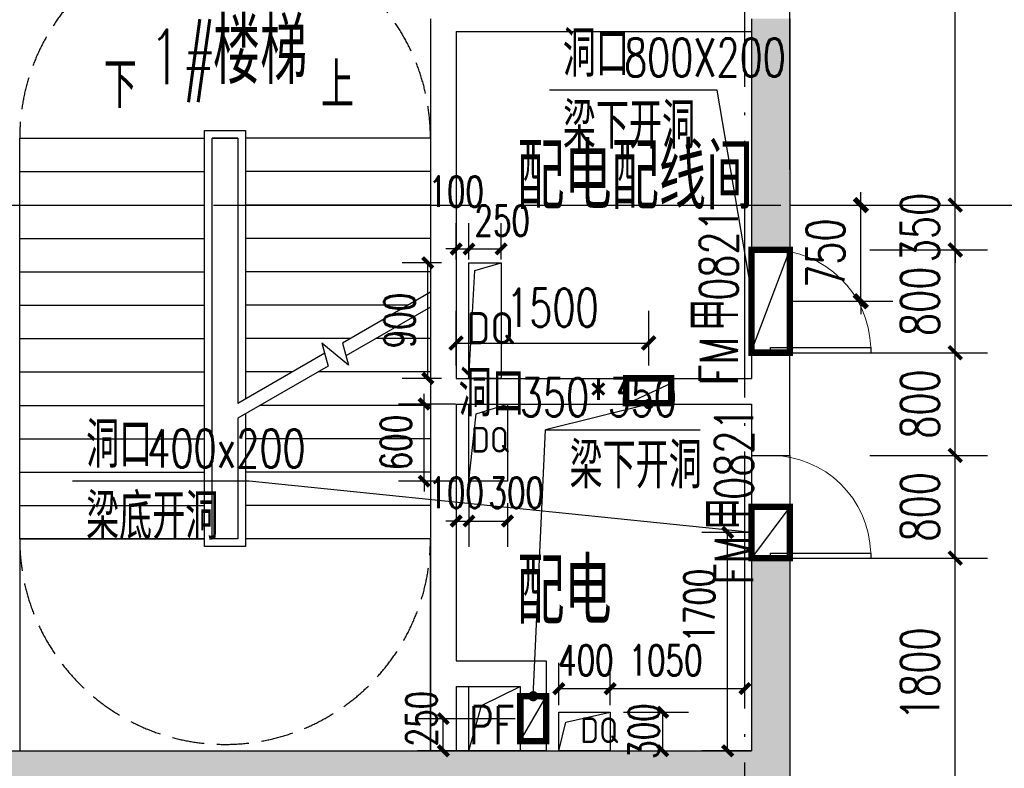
# Model space of a CAD drawing. Extents: x 797781 to 1255204, y 21234 to 1024248.
# Tile 612 of 656: x 949658 to 957328, y 671695 to 677524. Entities that reach past the tile are written whole.
import ezdxf

# ---------------------------------------------------------------- set-up
doc = ezdxf.new("R2010")
doc.units = 0
doc.header["$LTSCALE"] = 1000
doc.header["$MEASUREMENT"] = 0
doc.linetypes.add('230303生产综合楼-平面图_t8$0$DASH', pattern=[0.35, 0.25, -0.1])
doc.linetypes.add('230303生产综合楼-平面图_t8$0$DOTE', pattern=[2.42, 2, -0.2, 0.02, -0.2])
for name, color, linetype in [('.2023.03.07提建筑条件', 3, 'Continuous'), ('230303生产综合楼-平面图_t8$0$DIM_LEAD', 3, 'Continuous'), ('230303生产综合楼-平面图_t8$0$DIM_SYMB', 3, 'Continuous'), ('230303生产综合楼-平面图_t8$0$DOOR_FIRE_TEXT', 7, 'Continuous'), ('230303生产综合楼-平面图_t8$0$DOTE', 1, '230303生产综合楼-平面图_t8$0$DOTE'), ('230303生产综合楼-平面图_t8$0$H-楼板留洞', 6, 'Continuous'), ('230303生产综合楼-平面图_t8$0$PUB_DIM', 3, 'Continuous'), ('230303生产综合楼-平面图_t8$0$PUB_HATCH', 8, 'Continuous'), ('230303生产综合楼-平面图_t8$0$PUB_TEXT', 7, 'Continuous'), ('230303生产综合楼-平面图_t8$0$STAIR', 2, 'Continuous'), ('230303生产综合楼-平面图_t8$0$WALL', 40, 'Continuous'), ('230303生产综合楼-平面图_t8$0$家具', 8, 'Continuous'), ('230303生产综合楼-平面图_t8$0$条件', 7, 'Continuous'), ('230303生产综合楼-平面图_t8$0$板洞', 6, 'Continuous'), ('230303生产综合楼-平面图_t8$0$通风', 7, 'Continuous'), ('DIM_LEAD', 3, 'Continuous'), ('DOOR_FIRE', 4, 'Continuous'), ('PUB_DIM', 3, 'Continuous'), ('PUB_TEXT', 7, 'Continuous'), ('TEL_TEXT', 7, 'Continuous'), ('电气洞口', 6, 'Continuous')]:
    doc.layers.add(name, color=color, linetype=linetype)
doc.styles.add('230303生产综合楼-平面图_t8$0$_TCH_DIM', font='SIMPLEX', dxfattribs={"bigfont": 'GBCBIG'})
doc.styles.add('230303生产综合楼-平面图_T8$0$_TCH_DIM_T3', font='SIMPLEX', dxfattribs={"width": 0.705882, "bigfont": 'GBCBIG'})
doc.styles.add('230303生产综合楼-平面图_t8$0$_TCH_WINDOW', font='SIMPLEX', dxfattribs={"height": 3.5, "bigfont": 'GBCBIG'})
doc.styles.add('_TCH_DIM', font='SIMPLEX', dxfattribs={"bigfont": 'GBCBIG'})
doc.styles.add('_TCH_DIM_T3', font='SIMPLEX', dxfattribs={"width": 0.705882, "bigfont": 'GBCBIG'})
doc.styles.get("Standard").update_dxf_attribs({"font": 'gbenor.shx', "bigfont": 'gbcbig.shx'})
doc.dimstyles.new('230303生产综合楼-平面图_T8$0$_TCH_ARCH&&100', dxfattribs={"dimtxt": 297.5, "dimasz": 100, "dimexe": 250, "dimexo": 300, "dimgap": 126.25, "dimtad": 1, "dimdec": 0, "dimzin": 0, "dimdsep": 46, "dimtxsty": '230303生产综合楼-平面图_T8$0$_TCH_DIM_T3', "dimblk": '230303生产综合楼-平面图_t8$0$_ArchTick', "dimcen": 0.09, "dimclrt": 7, "dimazin": 2, "dimtfac": 1, "dimtdec": 0, "dimtix": 1, "dimtmove": 2, "dimatfit": 3, "dimfxl": 1, "dimtolj": 1, "dimtzin": 0, "dimarcsym": 0})
doc.dimstyles.new('_TCH_ARCH&&100', dxfattribs={"dimtxt": 297.5, "dimasz": 100, "dimexe": 250, "dimexo": 300, "dimgap": 126.25, "dimtad": 1, "dimdec": 0, "dimzin": 0, "dimdsep": 46, "dimtxsty": '_TCH_DIM_T3', "dimblk": 'ARCHTICK', "dimcen": 0.09, "dimclrt": 7, "dimazin": 2, "dimtfac": 1, "dimtdec": 0, "dimtix": 1, "dimtmove": 2, "dimatfit": 3, "dimfxl": 1, "dimtolj": 1, "dimtzin": 0, "dimarcsym": 0})
doc.dimstyles.new('_TCH_ARCH&&80', dxfattribs={"dimtxt": 238, "dimasz": 80, "dimexe": 200, "dimexo": 240, "dimgap": 101, "dimtad": 1, "dimdec": 0, "dimzin": 0, "dimdsep": 46, "dimtxsty": '_TCH_DIM_T3', "dimblk": 'ARCHTICK', "dimcen": 0.09, "dimclrt": 7, "dimazin": 2, "dimtfac": 1, "dimtdec": 0, "dimtix": 1, "dimtmove": 2, "dimatfit": 3, "dimfxl": 1, "dimtolj": 1, "dimtzin": 0, "dimarcsym": 0})

# ---------------------------------------------------------------- blocks, each defined once
blk = doc.blocks.new('_ArchTick')
at = {"color": 0, "linetype": 'ByBlock', "const_width": 0.4}
blk.add_lwpolyline([(-0.5, -0.5), (0.5, 0.5)], dxfattribs=at)
blk = doc.blocks.new('*D6732')
at = {"layer": 'Defpoints', "color": 0, "transparency": 16777216}
for p in [(850701.8, 573616), (851123, 573616), (851123, 571916)]:
    blk.add_point(p, dxfattribs=at)
at = {"layer": 'PUB_DIM', "color": 0, "lineweight": -2, "transparency": 16777216}
for p, q in [((850883, 573616), (850501.8, 573616)), ((850701.8, 571916), (850701.8, 573616)), ((850883, 571916), (850501.8, 571916))]:
    blk.add_line(p, q, dxfattribs=at)
at = {"layer": 'PUB_DIM', "color": 0, "lineweight": -2, "transparency": 16777216, "xscale": 80, "yscale": 80, "zscale": 80}
for p, rotation in [((850701.8, 573616), 90), ((850701.8, 571916), 270)]:
    blk.add_blockref('_ArchTick', p, dxfattribs=dict(at, rotation=rotation))
at = {"layer": 'PUB_DIM', "color": 7, "transparency": 16777216, "insert": (850481.8, 573046.5), "char_height": 238, "attachment_point": 5, "rotation": 90, "style": '_TCH_DIM_T3'}
blk.add_mtext('\\A1;1700', dxfattribs=at)
blk = doc.blocks.new('*D6741')
at = {"layer": 'Defpoints', "color": 0, "transparency": 16777216}
for p in [(849787.1, 572400.4), (849387.1, 572032.3), (849787.1, 572032.3)]:
    blk.add_point(p, dxfattribs=at)
at = {"layer": 'PUB_DIM', "color": 0, "lineweight": -2, "transparency": 16777216}
for p, q in [((849387.1, 572272.3), (849387.1, 572600.4)), ((849787.1, 572272.3), (849787.1, 572600.4)), ((849387.1, 572400.4), (849787.1, 572400.4))]:
    blk.add_line(p, q, dxfattribs=at)
at = {"layer": 'PUB_DIM', "color": 0, "lineweight": -2, "transparency": 16777216, "xscale": 80, "yscale": 80, "zscale": 80, "rotation": 180}
blk.add_blockref('_ArchTick', (849387.1, 572400.4), dxfattribs=at)
at = {"layer": 'PUB_DIM', "color": 0, "lineweight": -2, "transparency": 16777216, "xscale": 80, "yscale": 80, "zscale": 80}
blk.add_blockref('_ArchTick', (849787.1, 572400.4), dxfattribs=at)
at = {"layer": 'PUB_DIM', "color": 7, "transparency": 16777216, "insert": (849598.3, 572620.4), "char_height": 238, "attachment_point": 5, "style": '_TCH_DIM_T3'}
blk.add_mtext('\\A1;400', dxfattribs=at)
blk = doc.blocks.new('*D6742')
at = {"layer": 'Defpoints', "color": 0, "transparency": 16777216}
for p in [(850837.1, 572400.4), (849787.1, 572032.3), (850837.1, 572032.3)]:
    blk.add_point(p, dxfattribs=at)
at = {"layer": 'PUB_DIM', "color": 0, "lineweight": -2, "transparency": 16777216}
for p, q in [((849787.1, 572272.3), (849787.1, 572600.4)), ((850837.1, 572272.3), (850837.1, 572600.4)), ((849787.1, 572400.4), (850837.1, 572400.4))]:
    blk.add_line(p, q, dxfattribs=at)
at = {"layer": 'PUB_DIM', "color": 0, "lineweight": -2, "transparency": 16777216, "xscale": 80, "yscale": 80, "zscale": 80, "rotation": 180}
blk.add_blockref('_ArchTick', (849787.1, 572400.4), dxfattribs=at)
at = {"layer": 'PUB_DIM', "color": 0, "lineweight": -2, "transparency": 16777216, "xscale": 80, "yscale": 80, "zscale": 80}
blk.add_blockref('_ArchTick', (850837.1, 572400.4), dxfattribs=at)
at = {"layer": 'PUB_DIM', "color": 7, "transparency": 16777216, "insert": (850217.9, 572620.4), "char_height": 238, "attachment_point": 5, "style": '_TCH_DIM_T3'}
blk.add_mtext('\\A1;1050', dxfattribs=at)
blk = doc.blocks.new('*D6743')
at = {"layer": 'Defpoints', "color": 0, "transparency": 16777216}
for p in [(849650.3, 572216.1), (850196.9, 572216.1), (849650.3, 571916.1)]:
    blk.add_point(p, dxfattribs=at)
at = {"layer": 'PUB_DIM', "color": 0, "lineweight": -2, "transparency": 16777216}
for p, q in [((849890.3, 572216.1), (850396.9, 572216.1)), ((850196.9, 571916.1), (850196.9, 572216.1)), ((849890.3, 571916.1), (850396.9, 571916.1))]:
    blk.add_line(p, q, dxfattribs=at)
at = {"layer": 'PUB_DIM', "color": 0, "lineweight": -2, "transparency": 16777216, "xscale": 80, "yscale": 80, "zscale": 80}
for p, rotation in [((850196.9, 572216.1), 90), ((850196.9, 571916.1), 270)]:
    blk.add_blockref('_ArchTick', p, dxfattribs=dict(at, rotation=rotation))
at = {"layer": 'PUB_DIM', "color": 7, "transparency": 16777216, "insert": (850049.2, 572069.6), "char_height": 238, "attachment_point": 5, "rotation": 90, "style": '_TCH_DIM_T3'}
blk.add_mtext('\\A1;300', dxfattribs=at)
blk = doc.blocks.new('*D6744')
at = {"layer": 'Defpoints', "color": 0, "transparency": 16777216}
for p in [(848587.1, 574083.4), (848687.1, 574083.4), (848687.1, 573705.3)]:
    blk.add_point(p, dxfattribs=at)
at = {"layer": 'PUB_DIM', "color": 0, "lineweight": -2, "transparency": 16777216}
for p, q in [((848587.1, 573843.4), (848587.1, 573505.3)), ((848687.1, 573843.4), (848687.1, 573505.3)), ((848587.1, 573705.3), (848507.1, 573705.3)), ((848587.1, 573705.3), (848687.1, 573705.3)), ((848687.1, 573705.3), (848767.1, 573705.3))]:
    blk.add_line(p, q, dxfattribs=at)
at = {"layer": 'PUB_DIM', "color": 0, "lineweight": -2, "transparency": 16777216, "xscale": 80, "yscale": 80, "zscale": 80}
blk.add_blockref('_ArchTick', (848587.1, 573705.3), dxfattribs=at)
at = {"layer": 'PUB_DIM', "color": 0, "lineweight": -2, "transparency": 16777216, "xscale": 80, "yscale": 80, "zscale": 80, "rotation": 180}
blk.add_blockref('_ArchTick', (848687.1, 573705.3), dxfattribs=at)
at = {"layer": 'PUB_DIM', "color": 7, "transparency": 16777216, "insert": (848587.1, 573925.3), "char_height": 238, "attachment_point": 5, "style": '_TCH_DIM_T3'}
blk.add_mtext('\\A1;100', dxfattribs=at)
blk = doc.blocks.new('*D6745')
at = {"layer": 'Defpoints', "color": 0, "transparency": 16777216}
for p in [(848687.1, 574083.4), (848987.1, 574083.4), (848987.1, 573705.3)]:
    blk.add_point(p, dxfattribs=at)
at = {"layer": 'PUB_DIM', "color": 0, "lineweight": -2, "transparency": 16777216}
for p, q in [((848687.1, 573843.4), (848687.1, 573505.3)), ((848987.1, 573843.4), (848987.1, 573505.3)), ((848687.1, 573705.3), (848987.1, 573705.3))]:
    blk.add_line(p, q, dxfattribs=at)
at = {"layer": 'PUB_DIM', "color": 0, "lineweight": -2, "transparency": 16777216, "xscale": 80, "yscale": 80, "zscale": 80, "rotation": 180}
blk.add_blockref('_ArchTick', (848687.1, 573705.3), dxfattribs=at)
at = {"layer": 'PUB_DIM', "color": 0, "lineweight": -2, "transparency": 16777216, "xscale": 80, "yscale": 80, "zscale": 80}
blk.add_blockref('_ArchTick', (848987.1, 573705.3), dxfattribs=at)
at = {"layer": 'PUB_DIM', "color": 7, "transparency": 16777216, "insert": (849055.5, 573925.3), "char_height": 238, "attachment_point": 5, "style": '_TCH_DIM_T3'}
blk.add_mtext('\\A1;300', dxfattribs=at)
blk = doc.blocks.new('*D6746')
at = {"layer": 'Defpoints', "color": 0, "transparency": 16777216}
for p in [(848338.1, 574616.1), (848820.9, 574616.1), (848820.9, 574016.1)]:
    blk.add_point(p, dxfattribs=at)
at = {"layer": 'PUB_DIM', "color": 0, "lineweight": -2, "transparency": 16777216}
for p, q in [((848338.1, 574616.1), (848338.1, 574696.1)), ((848580.9, 574616.1), (848138.1, 574616.1)), ((848338.1, 574016.1), (848338.1, 574616.1)), ((848580.9, 574016.1), (848138.1, 574016.1)), ((848338.1, 574016.1), (848338.1, 573936.1))]:
    blk.add_line(p, q, dxfattribs=at)
at = {"layer": 'PUB_DIM', "color": 0, "lineweight": -2, "transparency": 16777216, "xscale": 80, "yscale": 80, "zscale": 80}
for p, rotation in [((848338.1, 574616.1), 270), ((848338.1, 574016.1), 90)]:
    blk.add_blockref('_ArchTick', p, dxfattribs=dict(at, rotation=rotation))
at = {"layer": 'PUB_DIM', "color": 7, "transparency": 16777216, "insert": (848118.1, 574316.1), "char_height": 238, "attachment_point": 5, "rotation": 90, "style": '_TCH_DIM_T3'}
blk.add_mtext('\\A1;600', dxfattribs=at)
blk = doc.blocks.new('*D6687')
at = {"layer": 'Defpoints', "color": 0, "transparency": 16777216}
for p in [(656173.1, 196279.2), (657025.7, 196279.2), (656173.1, 195529.2)]:
    blk.add_point(p, dxfattribs=at)
at = {"layer": 'PUB_DIM', "color": 0, "lineweight": -2, "transparency": 16777216}
for p, q in [((657025.7, 196279.2), (657025.7, 196379.2)), ((656473.1, 196279.2), (657275.7, 196279.2)), ((657025.7, 195529.2), (657025.7, 196279.2)), ((656473.1, 195529.2), (657275.7, 195529.2)), ((657025.7, 195529.2), (657025.7, 195429.2))]:
    blk.add_line(p, q, dxfattribs=at)
at = {"layer": 'PUB_DIM', "color": 0, "lineweight": -2, "transparency": 16777216, "xscale": 100, "yscale": 100, "zscale": 100}
for p, rotation in [((657025.7, 196279.2), 270), ((657025.7, 195529.2), 90)]:
    blk.add_blockref('_ArchTick', p, dxfattribs=dict(at, rotation=rotation))
at = {"layer": 'PUB_DIM', "color": 7, "transparency": 16777216, "insert": (656750.7, 195904.2), "char_height": 297.5, "attachment_point": 5, "rotation": 90, "style": '_TCH_DIM_T3'}
blk.add_mtext('\\A1;750', dxfattribs=at)
blk = doc.blocks.new('*D6679')
at = {"layer": 'Defpoints', "color": 0, "transparency": 16777216}
for p in [(816852.3, 195829.2), (817198.8, 195829.2), (817198.8, 194929.2)]:
    blk.add_point(p, dxfattribs=at)
at = {"layer": 'PUB_DIM', "color": 0, "lineweight": -2, "transparency": 16777216}
for p, q in [((816958.8, 195829.2), (816652.3, 195829.2)), ((816852.3, 194929.2), (816852.3, 195829.2)), ((816958.8, 194929.2), (816652.3, 194929.2))]:
    blk.add_line(p, q, dxfattribs=at)
at = {"layer": 'PUB_DIM', "color": 0, "lineweight": -2, "transparency": 16777216, "xscale": 80, "yscale": 80, "zscale": 80}
for p, rotation in [((816852.3, 195829.2), 90), ((816852.3, 194929.2), 270)]:
    blk.add_blockref('_ArchTick', p, dxfattribs=dict(at, rotation=rotation))
at = {"layer": 'PUB_DIM', "color": 7, "transparency": 16777216, "insert": (816632.3, 195379.2), "char_height": 238, "attachment_point": 5, "rotation": 90, "style": '_TCH_DIM_T3'}
blk.add_mtext('\\A1;900', dxfattribs=at)
blk = doc.blocks.new('*D6680')
at = {"layer": 'Defpoints', "color": 0, "transparency": 16777216}
for p in [(817173.1, 195936.9), (817073.1, 195614.7), (817173.1, 195614.7)]:
    blk.add_point(p, dxfattribs=at)
at = {"layer": 'PUB_DIM', "color": 0, "lineweight": -2, "transparency": 16777216}
for p, q in [((817073.1, 195854.7), (817073.1, 196136.9)), ((817173.1, 195854.7), (817173.1, 196136.9)), ((817073.1, 195936.9), (816993.1, 195936.9)), ((817073.1, 195936.9), (817173.1, 195936.9)), ((817173.1, 195936.9), (817253.1, 195936.9))]:
    blk.add_line(p, q, dxfattribs=at)
at = {"layer": 'PUB_DIM', "color": 0, "lineweight": -2, "transparency": 16777216, "xscale": 80, "yscale": 80, "zscale": 80}
blk.add_blockref('_ArchTick', (817073.1, 195936.9), dxfattribs=at)
at = {"layer": 'PUB_DIM', "color": 0, "lineweight": -2, "transparency": 16777216, "xscale": 80, "yscale": 80, "zscale": 80, "rotation": 180}
blk.add_blockref('_ArchTick', (817173.1, 195936.9), dxfattribs=at)
at = {"layer": 'PUB_DIM', "color": 7, "transparency": 16777216, "insert": (817073.1, 196383.4), "char_height": 238, "attachment_point": 5, "style": '_TCH_DIM_T3'}
blk.add_mtext('\\A1;100', dxfattribs=at)
blk = doc.blocks.new('*D6681')
at = {"layer": 'Defpoints', "color": 0, "transparency": 16777216}
for p in [(817423.1, 195936.9), (817173.1, 195614.7), (817423.1, 195614.7)]:
    blk.add_point(p, dxfattribs=at)
at = {"layer": 'PUB_DIM', "color": 0, "lineweight": -2, "transparency": 16777216}
for p, q in [((817173.1, 195854.7), (817173.1, 196136.9)), ((817423.1, 195854.7), (817423.1, 196136.9)), ((817173.1, 195936.9), (817423.1, 195936.9))]:
    blk.add_line(p, q, dxfattribs=at)
at = {"layer": 'PUB_DIM', "color": 0, "lineweight": -2, "transparency": 16777216, "xscale": 80, "yscale": 80, "zscale": 80, "rotation": 180}
blk.add_blockref('_ArchTick', (817173.1, 195936.9), dxfattribs=at)
at = {"layer": 'PUB_DIM', "color": 0, "lineweight": -2, "transparency": 16777216, "xscale": 80, "yscale": 80, "zscale": 80}
blk.add_blockref('_ArchTick', (817423.1, 195936.9), dxfattribs=at)
at = {"layer": 'PUB_DIM', "color": 7, "transparency": 16777216, "insert": (817432, 196156.9), "char_height": 238, "attachment_point": 5, "style": '_TCH_DIM_T3'}
blk.add_mtext('\\A1;250', dxfattribs=at)
blk = doc.blocks.new('$DorLib2D$00000001')
for p, q in [((0.45, 0.975), (0.5, 0.975)), ((0.45, 0), (0.45, 0.975)), ((0.5, 0), (0.5, 0.975)), ((0.5, 0), (0.45, 0))]:
    blk.add_line(p, q)
at = {"lineweight": 13}
blk.add_arc((0.475, 0), 0.975, 91.46928, 180, dxfattribs=at)
blk = doc.blocks.new('230303生产综合楼-平面图_t8$0$_ArchTick')
at = {"color": 0, "linetype": 'ByBlock', "const_width": 0.3}
blk.add_lwpolyline([(-0.5, -0.5), (0.5, 0.5)], dxfattribs=at)
blk = doc.blocks.new('*D6229')
at = {"layer": '230303生产综合楼-平面图_t8$0$PUB_DIM', "color": 0, "lineweight": -2, "transparency": 16777216}
for p, q in [((782820.6, 180598.9), (783736.3, 180598.9)), ((783486.3, 178798.9), (783486.3, 180598.9)), ((782820.6, 178798.9), (783736.3, 178798.9))]:
    blk.add_line(p, q, dxfattribs=at)
at = {"layer": 'Defpoints', "color": 0, "transparency": 16777216}
for p in [(782520.6, 180598.9), (783486.3, 180598.9), (782520.6, 178798.9)]:
    blk.add_point(p, dxfattribs=at)
at = {"layer": '230303生产综合楼-平面图_t8$0$PUB_DIM', "color": 0, "lineweight": -2, "transparency": 16777216, "xscale": 100, "yscale": 100, "zscale": 100}
for p, rotation in [((783486.3, 180598.9), 90), ((783486.3, 178798.9), 270)]:
    blk.add_blockref('230303生产综合楼-平面图_t8$0$_ArchTick', p, dxfattribs=dict(at, rotation=rotation))
at = {"layer": '230303生产综合楼-平面图_t8$0$PUB_DIM', "color": 7, "transparency": 16777216, "insert": (783211.3, 179698.9), "char_height": 297.5, "attachment_point": 5, "rotation": 90, "style": '230303生产综合楼-平面图_T8$0$_TCH_DIM_T3'}
blk.add_mtext('\\A1;1800', dxfattribs=at)
blk = doc.blocks.new('*D6230')
at = {"layer": '230303生产综合楼-平面图_t8$0$PUB_DIM', "color": 0, "lineweight": -2, "transparency": 16777216}
for p, q in [((782820.6, 181398.9), (783736.3, 181398.9)), ((783486.3, 180598.9), (783486.3, 181398.9)), ((782820.6, 180598.9), (783736.3, 180598.9))]:
    blk.add_line(p, q, dxfattribs=at)
at = {"layer": 'Defpoints', "color": 0, "transparency": 16777216}
for p in [(782520.6, 181398.9), (783486.3, 181398.9), (782520.6, 180598.9)]:
    blk.add_point(p, dxfattribs=at)
at = {"layer": '230303生产综合楼-平面图_t8$0$PUB_DIM', "color": 0, "lineweight": -2, "transparency": 16777216, "xscale": 100, "yscale": 100, "zscale": 100}
for p, rotation in [((783486.3, 181398.9), 90), ((783486.3, 180598.9), 270)]:
    blk.add_blockref('230303生产综合楼-平面图_t8$0$_ArchTick', p, dxfattribs=dict(at, rotation=rotation))
at = {"layer": '230303生产综合楼-平面图_t8$0$PUB_DIM', "color": 7, "transparency": 16777216, "insert": (783211.3, 180998.9), "char_height": 297.5, "attachment_point": 5, "rotation": 90, "style": '230303生产综合楼-平面图_T8$0$_TCH_DIM_T3'}
blk.add_mtext('\\A1;800', dxfattribs=at)
blk = doc.blocks.new('*D6231')
at = {"layer": '230303生产综合楼-平面图_t8$0$PUB_DIM', "color": 0, "lineweight": -2, "transparency": 16777216}
for p, q in [((782820.6, 182198.9), (783736.3, 182198.9)), ((783486.3, 181398.9), (783486.3, 182198.9)), ((782820.6, 181398.9), (783736.3, 181398.9))]:
    blk.add_line(p, q, dxfattribs=at)
at = {"layer": 'Defpoints', "color": 0, "transparency": 16777216}
for p in [(782520.6, 182198.9), (783486.3, 182198.9), (782520.6, 181398.9)]:
    blk.add_point(p, dxfattribs=at)
at = {"layer": '230303生产综合楼-平面图_t8$0$PUB_DIM', "color": 0, "lineweight": -2, "transparency": 16777216, "xscale": 100, "yscale": 100, "zscale": 100}
for p, rotation in [((783486.3, 182198.9), 90), ((783486.3, 181398.9), 270)]:
    blk.add_blockref('230303生产综合楼-平面图_t8$0$_ArchTick', p, dxfattribs=dict(at, rotation=rotation))
at = {"layer": '230303生产综合楼-平面图_t8$0$PUB_DIM', "color": 7, "transparency": 16777216, "insert": (783211.3, 181798.9), "char_height": 297.5, "attachment_point": 5, "rotation": 90, "style": '230303生产综合楼-平面图_T8$0$_TCH_DIM_T3'}
blk.add_mtext('\\A1;800', dxfattribs=at)
blk = doc.blocks.new('*D6232')
at = {"layer": '230303生产综合楼-平面图_t8$0$PUB_DIM', "color": 0, "lineweight": -2, "transparency": 16777216}
for p, q in [((782820.6, 182998.9), (783736.3, 182998.9)), ((783486.3, 182198.9), (783486.3, 182998.9)), ((782820.6, 182198.9), (783736.3, 182198.9))]:
    blk.add_line(p, q, dxfattribs=at)
at = {"layer": 'Defpoints', "color": 0, "transparency": 16777216}
for p in [(782520.6, 182998.9), (783486.3, 182998.9), (782520.6, 182198.9)]:
    blk.add_point(p, dxfattribs=at)
at = {"layer": '230303生产综合楼-平面图_t8$0$PUB_DIM', "color": 0, "lineweight": -2, "transparency": 16777216, "xscale": 100, "yscale": 100, "zscale": 100}
for p, rotation in [((783486.3, 182998.9), 90), ((783486.3, 182198.9), 270)]:
    blk.add_blockref('230303生产综合楼-平面图_t8$0$_ArchTick', p, dxfattribs=dict(at, rotation=rotation))
at = {"layer": '230303生产综合楼-平面图_t8$0$PUB_DIM', "color": 7, "transparency": 16777216, "insert": (783211.3, 182598.9), "char_height": 297.5, "attachment_point": 5, "rotation": 90, "style": '230303生产综合楼-平面图_T8$0$_TCH_DIM_T3'}
blk.add_mtext('\\A1;800', dxfattribs=at)
blk = doc.blocks.new('*D6233')
at = {"layer": '230303生产综合楼-平面图_t8$0$PUB_DIM', "color": 0, "lineweight": -2, "transparency": 16777216}
for p, q in [((783486.3, 183348.9), (783486.3, 183448.9)), ((782820.6, 183348.9), (783736.3, 183348.9)), ((783486.3, 182998.9), (783486.3, 183348.9)), ((782820.6, 182998.9), (783736.3, 182998.9)), ((783486.3, 182998.9), (783486.3, 182898.9))]:
    blk.add_line(p, q, dxfattribs=at)
at = {"layer": 'Defpoints', "color": 0, "transparency": 16777216}
for p in [(782520.6, 183348.9), (783486.3, 183348.9), (782520.6, 182998.9)]:
    blk.add_point(p, dxfattribs=at)
at = {"layer": '230303生产综合楼-平面图_t8$0$PUB_DIM', "color": 0, "lineweight": -2, "transparency": 16777216, "xscale": 100, "yscale": 100, "zscale": 100}
for p, rotation in [((783486.3, 183348.9), 270), ((783486.3, 182998.9), 90)]:
    blk.add_blockref('230303生产综合楼-平面图_t8$0$_ArchTick', p, dxfattribs=dict(at, rotation=rotation))
at = {"layer": '230303生产综合楼-平面图_t8$0$PUB_DIM', "color": 7, "transparency": 16777216, "insert": (783211.3, 183173.9), "char_height": 297.5, "attachment_point": 5, "rotation": 90, "style": '230303生产综合楼-平面图_T8$0$_TCH_DIM_T3'}
blk.add_mtext('\\A1;350', dxfattribs=at)
blk = doc.blocks.new('*D6234')
at = {"layer": '230303生产综合楼-平面图_t8$0$PUB_DIM', "color": 0, "lineweight": -2, "transparency": 16777216}
for p, q in [((782820.6, 187898.9), (783736.3, 187898.9)), ((783486.3, 183348.9), (783486.3, 187898.9)), ((782820.6, 183348.9), (783736.3, 183348.9))]:
    blk.add_line(p, q, dxfattribs=at)
at = {"layer": 'Defpoints', "color": 0, "transparency": 16777216}
for p in [(782520.6, 187898.9), (783486.3, 187898.9), (782520.6, 183348.9)]:
    blk.add_point(p, dxfattribs=at)
at = {"layer": '230303生产综合楼-平面图_t8$0$PUB_DIM', "color": 0, "lineweight": -2, "transparency": 16777216, "xscale": 100, "yscale": 100, "zscale": 100}
for p, rotation in [((783486.3, 187898.9), 90), ((783486.3, 183348.9), 270)]:
    blk.add_blockref('230303生产综合楼-平面图_t8$0$_ArchTick', p, dxfattribs=dict(at, rotation=rotation))
at = {"layer": '230303生产综合楼-平面图_t8$0$PUB_DIM', "color": 7, "transparency": 16777216, "insert": (783211.3, 185623.9), "char_height": 297.5, "attachment_point": 5, "rotation": 90, "style": '230303生产综合楼-平面图_T8$0$_TCH_DIM_T3'}
blk.add_mtext('\\A1;4550', dxfattribs=at)
blk = doc.blocks.new('*D6235')
at = {"layer": '230303生产综合楼-平面图_t8$0$PUB_DIM', "color": 0, "lineweight": -2, "transparency": 16777216}
for p, q in [((779598.3, 182099), (779598.3, 182524.3)), ((781098.3, 182099), (781098.3, 182524.3)), ((779598.3, 182274.3), (781098.3, 182274.3))]:
    blk.add_line(p, q, dxfattribs=at)
at = {"layer": 'Defpoints', "color": 0, "transparency": 16777216}
for p in [(781098.3, 182274.3), (779598.3, 181799), (781098.3, 181799)]:
    blk.add_point(p, dxfattribs=at)
at = {"layer": '230303生产综合楼-平面图_t8$0$PUB_DIM', "color": 0, "lineweight": -2, "transparency": 16777216, "xscale": 100, "yscale": 100, "zscale": 100, "rotation": 180}
blk.add_blockref('230303生产综合楼-平面图_t8$0$_ArchTick', (779598.3, 182274.3), dxfattribs=at)
at = {"layer": '230303生产综合楼-平面图_t8$0$PUB_DIM', "color": 0, "lineweight": -2, "transparency": 16777216, "xscale": 100, "yscale": 100, "zscale": 100}
blk.add_blockref('230303生产综合楼-平面图_t8$0$_ArchTick', (781098.3, 182274.3), dxfattribs=at)
at = {"layer": '230303生产综合楼-平面图_t8$0$PUB_DIM', "color": 7, "transparency": 16777216, "insert": (780348.3, 182549.3), "char_height": 297.5, "attachment_point": 5, "style": '230303生产综合楼-平面图_T8$0$_TCH_DIM_T3'}
blk.add_mtext('\\A1;1500', dxfattribs=at)
blk = doc.blocks.new('*D6236')
at = {"layer": 'Defpoints', "color": 0, "transparency": 16777216}
for p in [(779498.3, 179349), (780298.7, 179349), (780298.7, 179098.9)]:
    blk.add_point(p, dxfattribs=at)
at = {"layer": 'PUB_DIM', "color": 0, "lineweight": -2, "transparency": 16777216}
for p, q in [((780058.7, 179349), (779298.3, 179349)), ((779498.3, 179098.9), (779498.3, 179349)), ((780058.7, 179098.9), (779298.3, 179098.9))]:
    blk.add_line(p, q, dxfattribs=at)
at = {"layer": 'PUB_DIM', "color": 0, "lineweight": -2, "transparency": 16777216, "xscale": 80, "yscale": 80, "zscale": 80}
for p, rotation in [((779498.3, 179349), 90), ((779498.3, 179098.9), 270)]:
    blk.add_blockref('_ArchTick', p, dxfattribs=dict(at, rotation=rotation))
at = {"layer": 'PUB_DIM', "color": 7, "transparency": 16777216, "insert": (779328.2, 179349), "char_height": 238, "attachment_point": 5, "rotation": 90, "style": '_TCH_DIM_T3'}
blk.add_mtext('\\A1;250', dxfattribs=at)
blk = doc.blocks.new('6-8FQD')
at = {"layer": 'DIM_LEAD'}
for p, q in [((846975.1, 574016.1), (845599.7, 574016.1)), ((850887.1, 573616), (846975.1, 574016.1))]:
    blk.add_line(p, q, dxfattribs=at)
at = {"layer": 'TEL_TEXT', "color": 3, "linetype": 'ByBlock'}
for points in [[(848987.1, 574616.1), (848987.1, 574016.1), (848687.1, 574016.1), (848687.1, 574616.1)], [(849787.1, 572216.1), (849787.1, 571916.1), (849387.1, 571916.1), (849387.1, 572216.1)]]:
    blk.add_lwpolyline(points, close=True, dxfattribs=at)
for points in [[(848687.1, 574016.1), (848742.7, 574538.8), (848987.1, 574616.1)], [(849387.1, 571916.1), (849442.7, 572138.8), (849787.1, 572216.1)]]:
    blk.add_lwpolyline(points, dxfattribs=at)
at = {"layer": '电气洞口', "color": 6, "lineweight": -2}
blk.add_line((851187.1, 573816), (850887.1, 573416), dxfattribs=at)
at = {"layer": '电气洞口', "color": 6, "lineweight": -2, "const_width": 50}
blk.add_lwpolyline([(850887.1, 573416), (851187.1, 573416), (851187.1, 573816), (850887.1, 573816)], close=True, dxfattribs=at)
at = {"layer": 'PUB_TEXT', "style": '_TCH_DIM'}
for s, p in [('洞口', (845704.7, 574121.1)), ('梁底开洞', (845704.7, 573561.1))]:
    blk.add_text(s, height=357.45, dxfattribs=at).set_placement(p)
at = {"layer": 'PUB_TEXT', "style": '_TCH_DIM', "width": 0.705882}
blk.add_text('400x200', height=297.5, dxfattribs=at).set_placement((846181.3, 574121.1))
at = {"layer": 'PUB_TEXT'}
for p in [(848703.3, 574238.6), (849554.3, 571976.1)]:
    blk.add_text('DQ', height=200, dxfattribs=at).set_placement(p)
at = {"layer": 'PUB_DIM'}
dim = blk.add_aligned_dim(p1=(848820.9, 574016.1), p2=(848820.9, 574616.1), distance=482.9, dimstyle='_TCH_ARCH&&80', dxfattribs=at)
dim.commit()
dim.dimension.update_dxf_attribs({"geometry": '*D6746', "text_midpoint": (848118.1, 574316.1)})
for base, p1, p2, angle, picture, middle in [((848687.1, 573705.3), (848587.1, 574083.4), (848687.1, 574083.4), 0, '*D6744', (848587.1, 573925.3)), ((848987.1, 573705.3), (848687.1, 574083.4), (848987.1, 574083.4), 0, '*D6745', (849055.5, 573925.3)), ((850701.8, 573616), (851123, 571916), (851123, 573616), 90, '*D6732', (850481.8, 573046.5)), ((849787.1, 572400.4), (849387.1, 572032.3), (849787.1, 572032.3), 0, '*D6741', (849598.3, 572620.4)), ((850837.1, 572400.4), (849787.1, 572032.3), (850837.1, 572032.3), 0, '*D6742', (850217.9, 572620.4)), ((850196.9, 572216.1), (849650.3, 571916.1), (849650.3, 572216.1), 90, '*D6743', (850049.2, 572069.6))]:
    dim = blk.add_linear_dim(base=base, p1=p1, p2=p2, angle=angle, dimstyle='_TCH_ARCH&&80', dxfattribs=at)
    dim.commit()
    dim.dimension.update_dxf_attribs({"geometry": picture, "text_midpoint": middle, "dimtype": 161})
blk = doc.blocks.new('2FRD')
at = {"layer": '.2023.03.07提建筑条件', "const_width": 50}
blk.add_lwpolyline([(656473.1, 195129.5), (656173.1, 195129.5), (656173.1, 195929.2), (656473.1, 195929.2)], close=True, dxfattribs=at)
at = {"layer": '.2023.03.07提建筑条件'}
blk.add_lwpolyline([(656173.1, 195140.2), (656473.1, 195929.2)], dxfattribs=at)
at = {"layer": 'DIM_LEAD'}
for p, q in [((655907.4, 197173.6), (654599.6, 197173.6)), ((656173.1, 195602.6), (655907.4, 197173.6))]:
    blk.add_line(p, q, dxfattribs=at)
at = {"layer": 'PUB_TEXT', "style": '_TCH_DIM'}
for s, p in [('洞口', (654704.6, 197278.6)), ('梁下开洞', (654704.6, 196718.6))]:
    blk.add_text(s, height=357.45, dxfattribs=at).set_placement(p)
at = {"layer": 'PUB_TEXT', "style": '_TCH_DIM', "width": 0.705882}
blk.add_text('800X200', height=297.5, dxfattribs=at).set_placement((655181.2, 197278.6))
at = {"layer": 'PUB_DIM'}
dim = blk.add_aligned_dim(p1=(656173.1, 195529.2), p2=(656173.1, 196279.2), distance=-852.6, dimstyle='_TCH_ARCH&&100', dxfattribs=at)
dim.commit()
dim.dimension.update_dxf_attribs({"geometry": '*D6687', "text_midpoint": (656750.7, 195904.2)})
blk = doc.blocks.new('DQBD1')
at = {"layer": '.2023.03.07提建筑条件'}
blk.add_lwpolyline([(817423.1, 194929.2), (817173.1, 194929.2), (817173.1, 195829.2), (817423.1, 195829.2)], close=True, dxfattribs=at)
blk.add_lwpolyline([(817173.1, 194929.2), (817217.9, 195769.5), (817423.1, 195829.2)], dxfattribs=at)
at = {"layer": 'PUB_TEXT'}
blk.add_text('DQ', height=250, dxfattribs=at).set_placement((817156, 195195.3))
at = {"layer": 'PUB_DIM'}
for base, p1, p2, picture, middle in [((817173.1, 195936.9), (817073.1, 195614.7), (817173.1, 195614.7), '*D6680', (817073.1, 196383.4)), ((817423.1, 195936.9), (817173.1, 195614.7), (817423.1, 195614.7), '*D6681', (817432, 196156.9))]:
    dim = blk.add_linear_dim(base=base, p1=p1, p2=p2, angle=0, dimstyle='_TCH_ARCH&&80', dxfattribs=at)
    dim.commit()
    dim.dimension.update_dxf_attribs({"geometry": picture, "text_midpoint": middle, "dimtype": 161})
dim = blk.add_aligned_dim(p1=(817198.8, 194929.2), p2=(817198.8, 195829.2), distance=346.5, dimstyle='_TCH_ARCH&&80', dxfattribs=at)
dim.commit()
dim.dimension.update_dxf_attribs({"geometry": '*D6679', "text_midpoint": (816632.3, 195379.2)})
blk = doc.blocks.new('230303生产综合楼-平面图_t8$0$HXT-1')
at = {"layer": '230303生产综合楼-平面图_t8$0$PUB_HATCH'}
for points in [[(782198.3, 184798.9), (781898.3, 184798.9), (781898.3, 182998.9), (782198.3, 182998.9)], [(781898.3, 180598.9), (781898.3, 179098.9), (782198.3, 178798.9), (782198.3, 180598.9)], [(776098.3, 179098.9), (776098.3, 178798.9), (779498.3, 178798.9), (779498.3, 179098.9)], [(779498.3, 179098.9), (779498.3, 178798.9), (782198.3, 178798.9), (781898.3, 179098.9)]]:
    blk.add_hatch(color=256, dxfattribs=at).paths.add_polyline_path(points)
at = {"layer": '230303生产综合楼-平面图_t8$0$DIM_LEAD'}
for p, q in [((781098.3, 181799), (780294.1, 181598.1)), ((780198.5, 179523.9), (780294.1, 181598.1)), ((780294.1, 181598.1), (781499.4, 181598.1))]:
    blk.add_line(p, q, dxfattribs=at)
at = {"layer": '230303生产综合楼-平面图_t8$0$DIM_LEAD', "const_width": 40}
for points in [[(781117.7, 181803.8, 1), (781078.9, 181794.1, 1)], [(780197.6, 179504, 1), (780199.4, 179543.9, 1)]]:
    blk.add_lwpolyline(points, format="xyb", close=True, dxfattribs=at)
at = {"layer": '230303生产综合楼-平面图_t8$0$DIM_SYMB'}
for points in [[(776948.3, 183998.9, 0, 0, 0), (776948.3, 179923.9, 0, 0, 0), (778648.3, 179923.9, 0, 0, 0), (778648.3, 181748.9, 80, 0, 0), (778648.3, 182048.9, 0, 0, 0)], [(778648.3, 183998.9, 0, 0, 0), (778648.3, 182608.9, 80, 0, 0), (778648.3, 182308.9, 0, 0, 0)]]:
    blk.add_lwpolyline(points, format="xyseb", dxfattribs=at)
at = {"layer": '230303生产综合楼-平面图_t8$0$H-楼板留洞'}
blk.add_lwpolyline([(779698.3, 179598.9), (780098.3, 179598.9), (780098.3, 179098.9), (779698.3, 179098.9)], close=True, dxfattribs=at)
at = {"layer": '230303生产综合楼-平面图_t8$0$STAIR'}
for p, q in [((776198.3, 180748.9), (776198.3, 183868.9)), ((776198.3, 183868.9), (777638.3, 183868.9)), ((777638.3, 183928.9), (777958.3, 183928.9)), ((777638.3, 180688.9), (777638.3, 183928.9)), ((777698.3, 180748.9), (777698.3, 183868.9)), ((777698.3, 183868.9), (777898.3, 183868.9)), ((777698.3, 180748.9), (777698.3, 183868.9)), ((777898.3, 183868.9), (777698.3, 183868.9)), ((777898.3, 183868.9), (777898.3, 181803.7)), ((777898.3, 183868.9), (777898.3, 181803.7)), ((777958.3, 183928.9), (777958.3, 181838.3)), ((779398.3, 183868.9), (777958.3, 183868.9)), ((779398.3, 183868.9), (779398.3, 182669.7)), ((776198.3, 183608.9), (777638.3, 183608.9)), ((779398.3, 183608.9), (777958.3, 183608.9)), ((776198.3, 183348.9), (777638.3, 183348.9)), ((779398.3, 183348.9), (777958.3, 183348.9)), ((776198.3, 183088.9), (777638.3, 183088.9)), ((779398.3, 183088.9), (777958.3, 183088.9)), ((776198.3, 182828.9), (777638.3, 182828.9)), ((779398.3, 182828.9), (777958.3, 182828.9)), ((779398.3, 182669.7), (778712.7, 182273.9)), ((776198.3, 182568.9), (777638.3, 182568.9)), ((779223.8, 182568.9), (777958.3, 182568.9)), ((779398.3, 182554.2), (778739.5, 182173.9)), ((779398.3, 182554.2), (779398.3, 180748.9)), ((776198.3, 182308.9), (777638.3, 182308.9)), ((778773.5, 182308.9), (777958.3, 182308.9)), ((778758.9, 182101.5), (778552.9, 182274.4)), ((778552.9, 182274.4), (778601.2, 182094)), ((778712.7, 182273.9), (778758.9, 182101.5)), ((779398.3, 182308.9), (778973.5, 182308.9)), ((778574.4, 182194), (777898.3, 181803.7)), ((778601.2, 182094), (777898.3, 181688.2)), ((776198.3, 182048.9), (777638.3, 182048.9)), ((778323.2, 182048.9), (777958.3, 182048.9)), ((779398.3, 182048.9), (778523.2, 182048.9)), ((776198.3, 181788.9), (777638.3, 181788.9)), ((779398.3, 181788.9), (778072.8, 181788.9)), ((777958.3, 181722.8), (777958.3, 180688.9)), ((777898.3, 181688.2), (777898.3, 180748.9)), ((777898.3, 181688.2), (777898.3, 180748.9)), ((776198.3, 181528.9), (777638.3, 181528.9)), ((779398.3, 181528.9), (777958.3, 181528.9)), ((776198.3, 181268.9), (777638.3, 181268.9)), ((779398.3, 181268.9), (777958.3, 181268.9)), ((776198.3, 181008.9), (777638.3, 181008.9)), ((779398.3, 181008.9), (777958.3, 181008.9)), ((776198.3, 180748.9), (777638.3, 180748.9)), ((776198.3, 180748.9), (776198.3, 179098.9)), ((777638.3, 180748.9), (776198.3, 180748.9)), ((777898.3, 180748.9), (777698.3, 180748.9)), ((777898.3, 180748.9), (777698.3, 180748.9)), ((779398.3, 180748.9), (777958.3, 180748.9)), ((779398.3, 180748.9), (777958.3, 180748.9)), ((779398.3, 179098.9), (779398.3, 180748.9)), ((777958.3, 180688.9), (777638.3, 180688.9)), ((776198.3, 179098.9), (779398.3, 179098.9))]:
    blk.add_line(p, q, dxfattribs=at)
at = {"layer": '230303生产综合楼-平面图_t8$0$STAIR', "linetype": '230303生产综合楼-平面图_t8$0$DASH'}
for centre, start, end in [((777798.3, 183868.9), 0, 180), ((777798.3, 180748.9), 180, 0)]:
    blk.add_arc(centre, 1600, start, end, dxfattribs=at)
at = {"layer": '230303生产综合楼-平面图_t8$0$WALL'}
for p, q in [((779398.3, 184798.9), (779398.3, 181899)), ((781898.3, 184798.9), (781898.3, 182998.9)), ((782198.3, 184798.9), (782198.3, 182998.9)), ((779598.3, 184698.9), (781898.3, 184698.9)), ((779598.3, 184698.9), (779598.3, 181999)), ((782198.3, 182998.9), (781898.3, 182998.9)), ((781898.3, 182998.9), (782198.3, 182998.9)), ((782198.3, 182198.9), (781898.3, 182198.9)), ((781898.3, 182198.9), (781898.3, 181999)), ((782198.3, 181899), (782198.3, 182198.9)), ((779598.3, 181999), (781898.3, 181999)), ((779398.3, 181899), (779398.3, 179698.9)), ((782198.3, 181398.9), (782198.3, 181899)), ((779598.3, 181799), (779598.3, 179798.9)), ((779598.3, 181799), (781898.3, 181799)), ((781898.3, 181799), (781898.3, 181398.9)), ((781898.3, 181398.9), (782198.3, 181398.9)), ((781898.3, 180598.9), (781898.3, 179098.9)), ((782198.3, 180598.9), (781898.3, 180598.9)), ((781898.3, 180598.9), (782198.3, 180598.9)), ((782198.3, 180598.9), (782198.3, 178798.9)), ((779598.3, 179798.9), (780298.3, 179798.9)), ((780298.3, 179798.9), (780298.3, 179098.9)), ((779398.3, 179698.9), (779398.3, 179098.9)), ((779598.3, 179598.9), (780098.3, 179598.9)), ((779598.3, 179598.9), (779598.3, 179098.9)), ((780098.3, 179598.9), (780098.3, 179098.9)), ((776098.3, 179098.9), (779498.3, 179098.9)), ((779498.3, 179098.9), (781898.3, 179098.9)), ((780298.3, 179098.9), (780098.3, 179098.9))]:
    blk.add_line(p, q, dxfattribs=at)
at = {"layer": '230303生产综合楼-平面图_t8$0$家具'}
blk.add_line((782198.3, 183623.9), (782198.3, 185223.9), dxfattribs=at)
at = {"layer": '230303生产综合楼-平面图_t8$0$条件', "color": 1}
for points in [[(780921.4, 181799), (781273.3, 181961.7)], [(780098.3, 179173), (780298.3, 179523)]]:
    blk.add_lwpolyline(points, dxfattribs=at)
at = {"layer": '230303生产综合楼-平面图_t8$0$板洞'}
blk.add_lwpolyline([(779698.3, 179098.9), (779796.8, 179452.8), (780098.3, 179598.9)], dxfattribs=at)
at = {"layer": '230303生产综合楼-平面图_t8$0$通风', "color": 1, "const_width": 50}
for points in [[(780923.3, 181999), (781273.3, 181999), (781273.3, 181806.3), (780921.4, 181806.3), (780923.3, 181999)], [(780298.7, 179523), (780298.7, 179173), (780098.3, 179173), (780098.3, 179524.9), (780298.7, 179523)]]:
    blk.add_lwpolyline(points, dxfattribs=at)
at = {"layer": 'DOOR_FIRE'}
for p, q in [((781898.3, 182998.9), (781898.3, 182198.9)), ((782198.3, 182998.9), (782198.3, 182198.9)), ((781898.3, 181398.9), (781898.3, 180598.9)), ((782198.3, 181398.9), (782198.3, 180598.9))]:
    blk.add_line(p, q, dxfattribs=at)
at = {"layer": 'DOOR_FIRE', "xscale": 800, "yscale": 800, "zscale": 300}
for p, rotation in [((782048.3, 182598.9), 270), ((782048.3, 180998.9), 269.9999999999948)]:
    blk.add_blockref('$DorLib2D$00000001', p, dxfattribs=dict(at, rotation=rotation))
at = {"layer": '230303生产综合楼-平面图_t8$0$DOOR_FIRE_TEXT', "style": '230303生产综合楼-平面图_t8$0$_TCH_WINDOW', "width": 0.705882}
for s, p in [('0821', (781793.4, 182603.1)), ('FM', (781793.4, 181944.8)), ('0821', (781911.8, 181052.9)), ('FM', (781911.8, 180394.7))]:
    blk.add_text(s, height=297.5, rotation=90, dxfattribs=at).set_placement(p)
at = {"layer": '230303生产综合楼-平面图_t8$0$DOOR_FIRE_TEXT', "style": '230303生产综合楼-平面图_t8$0$_TCH_WINDOW'}
for p in [(781793.4, 182364.8), (781911.8, 180814.7)]:
    blk.add_text('甲', height=357.4, rotation=90, dxfattribs=at).set_placement(p)
at = {"layer": '230303生产综合楼-平面图_t8$0$PUB_TEXT', "style": '230303生产综合楼-平面图_t8$0$_TCH_DIM'}
for s, height, p in [('楼梯', 510.64, (777703.6, 184290.5)), ('下', 357.4, (776853.4, 184103.9)), ('上', 357.4, (778544.1, 184103.9)), ('配电配线间', 510.64, (780074.2, 183316.5)), ('洞口', 357.45, (779617.8, 181703.1)), ('梁下开洞', 357.45, (780482.2, 181143.1)), ('配电', 510.64, (780074.2, 180086.1)), ('无障碍电梯', 510.64, (773717, 179455.6, 2162.2))]:
    blk.add_text(s, height=height, dxfattribs=at).set_placement(p)
at = {"layer": '230303生产综合楼-平面图_t8$0$PUB_TEXT', "style": '230303生产综合楼-平面图_t8$0$_TCH_DIM', "width": 0.705882}
for s, height, p in [('1#', 425, (777203.6, 184290.5)), ('350*350', 297.5, (780094.4, 181703.1)), ('PF', 297.5, (779700.1, 179149.6))]:
    blk.add_text(s, height=height, dxfattribs=at).set_placement(p)
at = {"layer": '230303生产综合楼-平面图_t8$0$PUB_DIM'}
for p1, p2, distance, picture, middle in [((782520.6, 183348.9), (782520.6, 187898.9), -965.7, '*D6234', (783211.3, 185623.9)), ((782520.6, 182998.9), (782520.6, 183348.9), -965.7, '*D6233', (783211.3, 183173.9)), ((782520.6, 182198.9), (782520.6, 182998.9), -965.7, '*D6232', (783211.3, 182598.9)), ((779598.3, 181799), (781098.3, 181799), 475.4, '*D6235', (780348.3, 182549.3)), ((782520.6, 181398.9), (782520.6, 182198.9), -965.7, '*D6231', (783211.3, 181798.9)), ((782520.6, 180598.9), (782520.6, 181398.9), -965.7, '*D6230', (783211.3, 180998.9)), ((782520.6, 178798.9), (782520.6, 180598.9), -965.7, '*D6229', (783211.3, 179698.9))]:
    dim = blk.add_aligned_dim(p1=p1, p2=p2, distance=distance, dimstyle='230303生产综合楼-平面图_T8$0$_TCH_ARCH&&100', dxfattribs=at)
    dim.commit()
    dim.dimension.update_dxf_attribs({"geometry": picture, "text_midpoint": middle})
at = {"layer": 'PUB_DIM'}
dim = blk.add_linear_dim(base=(779498.3, 179349), p1=(780298.7, 179098.9), p2=(780298.7, 179349), angle=90, dimstyle='_TCH_ARCH&&80', dxfattribs=at)
dim.commit()
dim.dimension.update_dxf_attribs({"geometry": '*D6236', "text_midpoint": (779328.2, 179349), "dimtype": 161})

msp = doc.modelspace()

# ---------------------------------------------------------------- linework, layer by layer
at = {"layer": '230303生产综合楼-平面图_t8$0$DOTE'}
for p, q in [((955308, 662481.1), (955308, 690481.1)), ((895508, 676081.1), (989908, 676081.1))]:
    msp.add_line(p, q, dxfattribs=at)

# ---------------------------------------------------------------- block references
for name, p in [('6-8FQD', (104470.9, 99915.1)), ('2FRD', (299184.9, 479802)), ('DQBD1', (135984.9, 479802))]:
    msp.add_blockref(name, p)
at = {"layer": '230303生产综合楼-平面图_t8$0$板洞'}
msp.add_blockref('230303生产综合楼-平面图_t8$0$HXT-1', (173459.7, 492732.2), dxfattribs=at)

doc.saveas('drawing.dxf')
